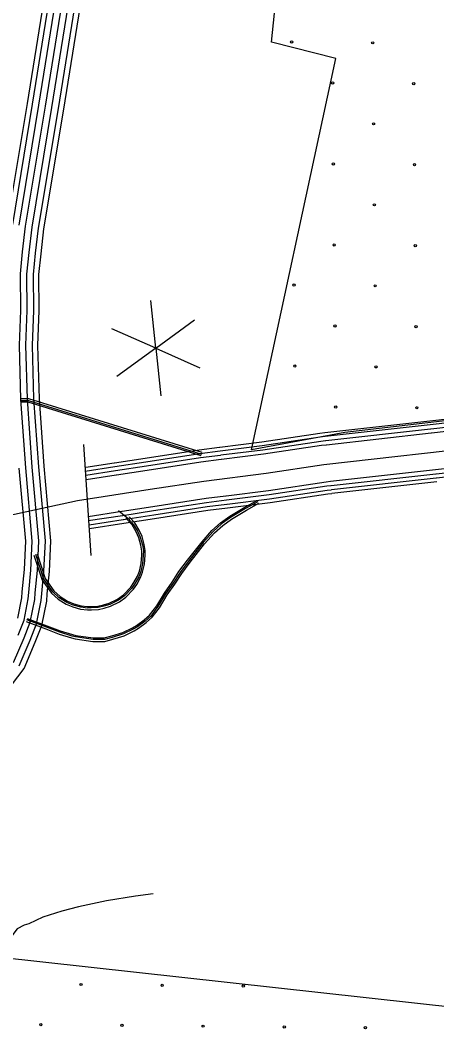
# Model space of a CAD drawing. Extents: x 1788175 to 1969470, y 584502 to 738744.
# Drawn here: x 1817032 to 1819007, y 667011 to 671798 of the extents above; entities that cross this region are included whole.
import ezdxf

# ---------------------------------------------------------------- set-up
doc = ezdxf.new("R2010")
doc.units = 0
for name, color, linetype in [('DESIGN - EROSION CONTROL - Devices', 7, 'Continuous'), ('DESIGN - SCRATCH - User 1', 7, 'Continuous'), ('DESIGN - TRAFFIC CONTROL PERMANENT - Signalization', 7, 'Continuous'), ('DESIGN - TRANSPORTATION - Text', 7, 'Continuous'), ('SURVEY - CENTERLINE - Preliminary', 7, 'Continuous'), ('SURVEY - CONTROL with Text', 7, 'Continuous'), ('SURVEY - DRAINAGE - Storm Sewer', 7, 'Continuous'), ('SURVEY - NON-TRANSPORTATION - Features', 7, 'Continuous')]:
    doc.layers.add(name, color=color, linetype=linetype)

msp = doc.modelspace()

# ---------------------------------------------------------------- linework, layer by layer
at = {"layer": 'DESIGN - EROSION CONTROL - Devices'}
for centre in [(1818318.7, 671694.3), (1818703.2, 671690.5), (1818512.8, 671500.1), (1818897.4, 671496.4), (1818706.9, 671306), (1818516.5, 671115.6), (1818901.1, 671111.8), (1818710.7, 670921.4), (1818520.3, 670731), (1818904.8, 670727.3), (1818329.9, 670540.6), (1818714.4, 670536.9), (1818524, 670346.5), (1818908.6, 670342.7), (1818333.6, 670156), (1818718.1, 670152.3), (1818527.7, 669961.9), (1818912.3, 669958.2), (1817320.3, 667221.2), (1817704.8, 667217.5), (1818089.4, 667213.8), (1817129.9, 667030.8), (1817514.4, 667027.1), (1817899, 667023.4), (1818283.5, 667019.6), (1818668.1, 667015.9)]:
    msp.add_circle(centre, 5.28, dxfattribs=at)
at = {"layer": 'DESIGN - SCRATCH - User 1'}
msp.add_line((1816687.4, 667378.6), (1819745.9, 667041.3), dxfattribs=at)
msp.add_lwpolyline([(1819561.1, 669956.7), (1818571.4, 669840.6), (1818128.1, 669758.1), (1818527.9, 671616.6), (1818223.1, 671693.8), (1818300.6, 672443.4)], dxfattribs=at)
at = {"layer": 'DESIGN - TRAFFIC CONTROL PERMANENT - Signalization'}
for q in [(1817650.4, 670467.8), (1817858.8, 670375.1), (1817465.9, 670333.6), (1817489.9, 670106.8), (1817698.4, 670014.2), (1817882.8, 670148.4)]:
    msp.add_line((1817674.4, 670241), q, dxfattribs=at)
at = {"layer": 'DESIGN - TRANSPORTATION - Text'}
msp.add_lwpolyline([(1817662.8, 667651.9), (1817579, 667639.8), (1817441, 667618), (1817309, 667590.2), (1817229, 667568.3), (1817139, 667540.4), (1817073, 667508.5), (1817051, 667502.6), (1817017, 667484.6), (1816972.9, 667426.7), (1816940.8, 667380.8), (1816930.8, 667356.8)], dxfattribs=at)
at = {"layer": 'SURVEY - CENTERLINE - Preliminary'}
for points in [[(1820911.6, 669976.1), (1819959.6, 669862.9), (1819285.6, 669778.9), (1818471.7, 669687.3), (1818197.7, 669646.1), (1817901.7, 669609), (1817647.6, 669569.8), (1817303.6, 669516.8), (1816595.4, 669363), (1813251.8, 668401.6), (1812821.5, 668274.9), (1812669.5, 668231.4), (1812114.7, 668085.6), (1811965.2, 668057.6), (1811725.2, 668016.3), (1811385.2, 667981.3), (1811049.3, 667954.3), (1810455.5, 667960), (1806509.9, 668228.8), (1805310.6, 668298.1), (1804431.1, 668354.5), (1803641.6, 668404.7), (1802608.2, 668471.6), (1798199.8, 668776.1)], [(1818973.9, 669896.3), (1819267.8, 669929.3), (1819468.7, 669954.4)], [(1818975.8, 669878.9), (1819269.9, 669911.9), (1819470.8, 669937)], [(1818476.1, 669840.2), (1818973, 669896.2)], [(1818478.1, 669822.8), (1818974.9, 669878.8)], [(1818978.1, 669859), (1819272.2, 669892.1), (1819473.3, 669917.1)], [(1818981.2, 669838.9), (1819274.6, 669871.9), (1819476.7, 669897.1)], [(1817978.1, 669771.3), (1818177, 669796.2), (1818452, 669837.5), (1818475.2, 669840.1)], [(1818480.3, 669803), (1818977.2, 669858.9)], [(1818483.5, 669782.9), (1818980.3, 669838.8)], [(1817980.3, 669753.9), (1818179.4, 669778.9), (1818454.2, 669820.2), (1818477.2, 669822.8)], [(1817982.8, 669734.1), (1818182.1, 669759), (1818456.8, 669800.3), (1818479.4, 669802.9)], [(1817986.2, 669714), (1818184.9, 669739), (1818459.5, 669780.2), (1818482.6, 669782.8)], [(1817478.5, 669697), (1817624.6, 669719.5), (1817880.7, 669759), (1817977.2, 669771.1)], [(1817481.1, 669679.7), (1817627.2, 669702.2), (1817883.1, 669741.7), (1817979.4, 669753.8)], [(1817484.2, 669659.9), (1817630.3, 669682.4), (1817885.9, 669721.9), (1817981.8, 669733.9)], [(1817342.7, 669676.1), (1817477.6, 669696.8)], [(1817488.1, 669640), (1817633.4, 669662.4), (1817888.7, 669701.8), (1817985.3, 669713.9)], [(1819000.8, 669665.6), (1819295.2, 669698.7), (1819498.3, 669724)], [(1819003, 669645.4), (1819297.5, 669678.6), (1819500.8, 669703.9)], [(1817340.4, 669658), (1817480.2, 669679.5)], [(1817342.7, 669638.1), (1817483.3, 669659.8)], [(1817343.8, 669617.8), (1817487.2, 669639.9)], [(1818503, 669609.6), (1818999.8, 669665.5)], [(1818505.3, 669589.4), (1819002.1, 669645.3)], [(1819005.3, 669625.6), (1819299.9, 669658.7), (1819503.3, 669684.1)], [(1818007.9, 669541), (1818208.7, 669566.1), (1818482.2, 669607.2), (1818502.1, 669609.5)], [(1818507.5, 669569.6), (1819004.4, 669625.5)], [(1818509.4, 669552.2), (1819006.3, 669608.1)], [(1818010.4, 669520.8), (1818211.5, 669546), (1818484.8, 669587.1), (1818504.4, 669589.3)], [(1818012.9, 669501), (1818214.2, 669526.2), (1818487.5, 669567.3), (1818506.6, 669569.5)], [(1818015.1, 669483.6), (1818216.6, 669508.9), (1818489.7, 669549.9), (1818508.6, 669552.1)], [(1817514.7, 669467.6), (1817660, 669490), (1817912.9, 669529), (1818007, 669540.8)], [(1817517.8, 669447.6), (1817663, 669469.9), (1817915.7, 669509), (1818009.5, 669520.7)], [(1817520.8, 669427.8), (1817666.1, 669450.2), (1817918.4, 669489.1), (1818012, 669500.9)], [(1817354.3, 669442.9), (1817513.8, 669467.5)], [(1817354.7, 669422.5), (1817516.9, 669447.4)], [(1817523.5, 669410.5), (1817668.8, 669432.9), (1817920.9, 669471.8), (1818014.2, 669483.5)], [(1817358.3, 669402.8), (1817519.9, 669427.7)], [(1817360.2, 669385.4), (1817522.6, 669410.4)]]:
    msp.add_lwpolyline(points, dxfattribs=at)
at = {"layer": 'SURVEY - CONTROL with Text'}
for points in [[(1816956.5, 668596), (1817050, 668720.5), (1817103, 668845.2), (1817134.5, 668925.4), (1817157.4, 669040.3), (1817159.8, 669074.7), (1817170.2, 669181.5), (1817177, 669327.5), (1817145.6, 669680.3), (1817122.8, 670001.4), (1817115.8, 670254.2), (1817122.2, 670419.2), (1817120.8, 670590.4), (1817130.6, 670688.7), (1817144.6, 670807.7), (1817238, 671375), (1817700.8, 674252.4)], [(1816971.9, 670832.1), (1817065.9, 671403), (1817528.6, 674280.4)], [(1816996.3, 670828.7), (1817090.3, 671399), (1817553, 674276.4)], [(1817000.5, 668749), (1817050.5, 668866.6), (1817079.8, 668941.4), (1817101.1, 669047.9), (1817103.3, 669079.4), (1817113.6, 669185.6), (1817120.2, 669326.3), (1817089.1, 669675.8), (1817066.2, 669998.6), (1817059, 670254.6), (1817065.5, 670420.1), (1817064.1, 670592.9), (1817074.2, 670694.8), (1817088.4, 670815.7), (1817182.1, 671384.1), (1817644.8, 674261.5)], [(1817021.8, 668878.3), (1817050, 668950.2), (1817070.3, 669052), (1817072.4, 669082), (1817082.7, 669187.8), (1817089.1, 669325.6), (1817058.2, 669673.3), (1817035.2, 669997), (1817028, 670254.7), (1817034.5, 670420.5), (1817033.1, 670594.3), (1817043.4, 670698.2), (1817057.7, 670820), (1817151.5, 671389.1), (1817614.2, 674266.5)], [(1817027, 670824.3), (1817120.9, 671394.1), (1817583.6, 674271.4)], [(1817027.5, 668733.4), (1817079.2, 668854.9), (1817109.7, 668932.7), (1817131.8, 669043.8), (1817134.2, 669076.8), (1817144.5, 669183.4), (1817151.2, 669327), (1817120, 669678.3), (1817097.1, 670000.1), (1817090, 670254.4), (1817096.5, 670419.6), (1817095.1, 670591.5), (1817105, 670691.5), (1817119.1, 670811.3), (1817212.7, 671379.1), (1817675.4, 674256.5)], [(1817020.1, 668959), (1817039.5, 669056.1), (1817041.5, 669084.6), (1817051.8, 669190), (1817058, 669325), (1817027.3, 669670.9)]]:
    msp.add_lwpolyline(points, dxfattribs=at)
at = {"layer": 'SURVEY - DRAINAGE - Storm Sewer'}
msp.add_lwpolyline([(1817368.9, 669257.3), (1817333.8, 669784.1)], dxfattribs=at)
at = {"layer": 'SURVEY - NON-TRANSPORTATION - Features'}
for points in [[(1817894, 669745.9), (1817072.7, 670001.4), (1817034.9, 670001.4)], [(1817034.9, 669992.4), (1817071.3, 669992.4), (1817891.3, 669737.3)], [(1817889.2, 669730.6), (1817070.2, 669985.4), (1817034.9, 669985.4)], [(1817060.1, 668943.3), (1817153.2, 668908.9), (1817216.1, 668884.5), (1817275.4, 668866.1), (1817292.3, 668861.9), (1817376.4, 668849.6), (1817432.9, 668849.6), (1817470.7, 668860.1), (1817524.1, 668876.5), (1817571.6, 668899.2), (1817592.6, 668911.8), (1817629.7, 668938.7), (1817657, 668963.8), (1817692.2, 669009.4), (1817728.7, 669070.3), (1817765.1, 669120.8), (1817797.5, 669171.3), (1817837.7, 669225.7), (1817906.3, 669312.4), (1817952.4, 669364.5), (1817992.1, 669400.2), (1818033.9, 669430.1), (1818104.3, 669472.4), (1818162.9, 669504.7)], [(1818158.5, 669512.6), (1818099.8, 669480.2), (1818029, 669437.6), (1817986.5, 669407.3), (1817946, 669370.8), (1817899.4, 669318.2), (1817830.6, 669231.1), (1817790.1, 669176.5), (1817757.7, 669125.8), (1817721.2, 669075.2), (1817684.8, 669014.5), (1817650.4, 668969.9), (1817624, 668945.6), (1817587.6, 668919.3), (1817567.3, 668907.2), (1817520.8, 668884.9), (1817468.1, 668868.7), (1817431.7, 668858.6), (1817377, 668858.6), (1817294, 668870.7), (1817277.8, 668874.8), (1817219.1, 668893), (1817156.3, 668917.3), (1817063.2, 668951.7)], [(1817065.6, 668958.3), (1817158.8, 668923.8), (1817221.4, 668899.6), (1817279.7, 668881.5), (1817295.4, 668877.6), (1817377.5, 668865.6), (1817430.7, 668865.6), (1817466.2, 668875.4), (1817518.2, 668891.4), (1817564, 668913.4), (1817583.7, 668925.2), (1817619.6, 668951.1), (1817645.2, 668974.7), (1817679, 669018.4), (1817715.4, 669079.1), (1817751.9, 669129.8), (1817784.3, 669180.4), (1817825, 669235.4), (1817894, 669322.7), (1817941, 669375.8), (1817982.1, 669412.7), (1818025.1, 669443.5), (1818096.3, 669486.2), (1818155.2, 669518.7)], [(1817497.8, 669471.4), (1817544.3, 669433.2), (1817568.1, 669406.4), (1817588.4, 669372.5), (1817601, 669343.9), (1817611.2, 669307.4), (1817615.7, 669278.8), (1817615.2, 669258.3), (1817612.2, 669217.3), (1817603.6, 669180.9), (1817594, 669156.1), (1817577.3, 669125), (1817561.6, 669102.7), (1817526.6, 669065.7), (1817497.3, 669044.5), (1817456.3, 669024.5), (1817428.4, 669015.9), (1817401.1, 669010.3), (1817368.7, 669008.3), (1817351, 669007.8), (1817319.1, 669011.6), (1817283.7, 669021.7), (1817253.3, 669034.3), (1817216.9, 669056.6), (1817186.5, 669084.5), (1817144, 669144.2), (1817105.5, 669262.1)], [(1817097, 669259.3), (1817135.9, 669140.1), (1817179.7, 669078.5), (1817211.4, 669049.4), (1817249.2, 669026.3), (1817280.7, 669013.2), (1817317.3, 669002.7), (1817350.6, 668998.8), (1817369.1, 668999.3), (1817402.3, 669001.4), (1817430.7, 669007.1), (1817459.6, 669016.1), (1817501.9, 669036.7), (1817532.6, 669058.9), (1817568.5, 669097), (1817584.9, 669120.2), (1817602.1, 669152.3), (1817612.2, 669178.2), (1817621.1, 669216), (1817624.2, 669257.9), (1817624.7, 669279.4), (1817620, 669309.4), (1817609.5, 669346.9), (1817596.4, 669376.6), (1817575.4, 669411.7), (1817550.6, 669439.7), (1817549.8, 669440.4)], [(1817112.2, 669264.3), (1817150.3, 669147.4), (1817191.8, 669089.1), (1817221.1, 669062.2), (1817256.5, 669040.6), (1817286, 669028.3), (1817320.5, 669018.5), (1817351.3, 669014.8), (1817368.4, 669015.3), (1817400.2, 669017.3), (1817426.7, 669022.7), (1817453.7, 669031), (1817493.7, 669050.5), (1817522, 669071), (1817556.1, 669107.1), (1817571.3, 669128.6), (1817587.6, 669159), (1817596.9, 669183), (1817605.2, 669218.4), (1817608.2, 669258.7), (1817608.7, 669278.4), (1817604.3, 669306), (1817594.4, 669341.5), (1817582.2, 669369.3), (1817562.5, 669402.2), (1817539.5, 669428.2), (1817532.2, 669434.1)]]:
    msp.add_lwpolyline(points, dxfattribs=at)

doc.saveas('drawing.dxf')
